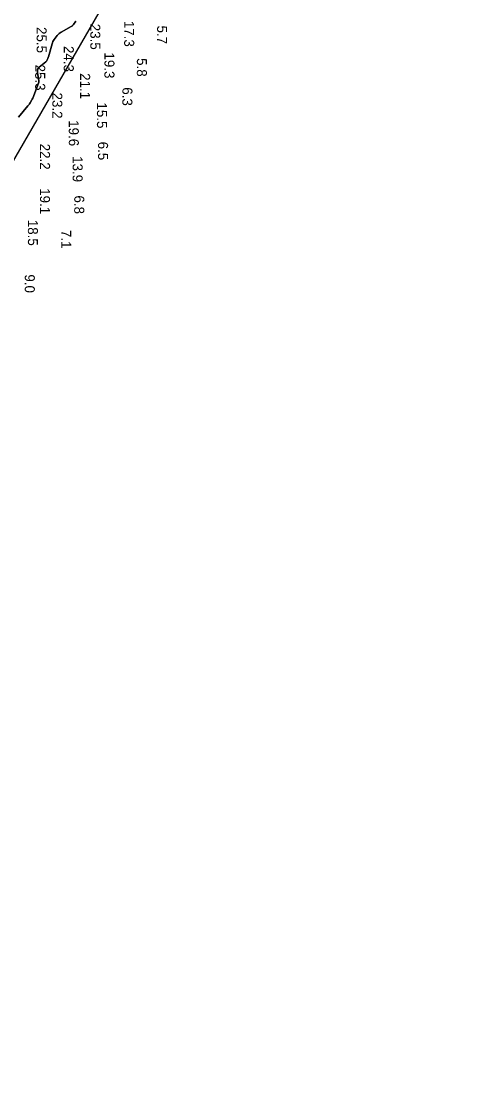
# Model space of a CAD drawing. Extents: x 1178573 to 1187098, y 693282 to 751751.
# Drawn here: x 1183549 to 1184124, y 746025 to 747374 of the extents above; entities that cross this region are included whole.
import ezdxf

# ---------------------------------------------------------------- set-up
doc = ezdxf.new("R2010")
doc.units = 0
for name, color, linetype in [('G-ANNO-PATT', 7, 'Continuous'), ('V-HYDS-MAJR', 7, 'Continuous'), ('V-HYDS-SOUN', 7, 'Continuous')]:
    doc.layers.add(name, color=color, linetype=linetype)

msp = doc.modelspace()

# ---------------------------------------------------------------- linework, layer by layer
at = {"layer": 'G-ANNO-PATT'}
msp.add_line((1182755.9, 745845.2), (1184123.8, 748210), dxfattribs=at)
msp.add_lwpolyline([(1183617.2, 747373.9), (1183614.2, 747369.8), (1183613.6, 747369), (1183612.9, 747368.3), (1183612.2, 747367.7), (1183611.3, 747367.2), (1183598.9, 747360.4), (1183597.5, 747359.5), (1183596.3, 747358.6), (1183595.2, 747357.5), (1183594.1, 747356.3), (1183590.3, 747351.2), (1183589.4, 747349.9), (1183588.6, 747348.5), (1183588, 747347.1), (1183587.5, 747345.6), (1183582.9, 747329.4), (1183582.7, 747328.8), (1183582.6, 747328.3), (1183582.3, 747327.7), (1183582.1, 747327.2), (1183581, 747325), (1183580.8, 747324.5), (1183580.4, 747324.1), (1183580, 747323.6), (1183579.6, 747323.2), (1183571.5, 747316.4), (1183570.2, 747315), (1183569.4, 747313.5), (1183569.1, 747311.9), (1183569.2, 747310), (1183570.6, 747301.9), (1183570.8, 747299.9), (1183570.8, 747298), (1183570.5, 747296.1), (1183569.9, 747294.2), (1183564.2, 747279.6), (1183563.8, 747278.5), (1183563.3, 747277.5), (1183562.8, 747276.5), (1183562.3, 747275.5), (1183560, 747271.7), (1183559.4, 747270.7), (1183558.7, 747269.8), (1183558.1, 747268.9), (1183557.4, 747268), (1183545.7, 747253.9)], dxfattribs=at)
at = {"layer": 'V-HYDS-MAJR'}
msp.add_lwpolyline([(1183545.7, 747253.9), (1183557.4, 747268), (1183558.1, 747268.9), (1183558.7, 747269.8), (1183559.4, 747270.7), (1183560, 747271.7), (1183562.3, 747275.5), (1183562.8, 747276.5), (1183563.3, 747277.5), (1183563.8, 747278.5), (1183564.2, 747279.6), (1183569.9, 747294.2), (1183570.5, 747296.1), (1183570.8, 747298), (1183570.8, 747299.9), (1183570.6, 747301.9), (1183569.2, 747310), (1183569.1, 747311.9), (1183569.4, 747313.5), (1183570.2, 747315), (1183571.5, 747316.4), (1183579.6, 747323.2), (1183580, 747323.6), (1183580.4, 747324.1), (1183580.8, 747324.5), (1183581, 747325), (1183582.1, 747327.2), (1183582.3, 747327.7), (1183582.6, 747328.3), (1183582.7, 747328.8), (1183582.9, 747329.4), (1183587.5, 747345.6), (1183588, 747347.1), (1183588.6, 747348.5), (1183589.4, 747349.9), (1183590.3, 747351.2), (1183594.1, 747356.3), (1183595.2, 747357.5), (1183596.3, 747358.6), (1183597.5, 747359.5), (1183598.9, 747360.4), (1183611.3, 747367.2), (1183612.2, 747367.7), (1183612.9, 747368.3), (1183613.6, 747369), (1183614.2, 747369.8), (1183617.2, 747373.9)], dxfattribs=at)

# ---------------------------------------------------------------- texts
at = {"layer": 'V-HYDS-SOUN'}
for s, p in [('23.5 ', (1183635.4, 747370.8)), ('17.3 ', (1183677.8, 747374.5)), ('5.7', (1183719, 747368.6)), ('25.5 ', (1183568.2, 747366.7)), ('24.3 ', (1183602.2, 747343)), ('19.3 ', (1183653.1, 747334.9)), ('5.8', (1183693.7, 747327.8)), ('25.3 ', (1183566.4, 747319.7)), ('21.1 ', (1183622.7, 747309)), ('6.3', (1183675.6, 747291.3)), ('23.2 ', (1183587.9, 747284.7)), ('15.5 ', (1183643.7, 747272.3)), ('19.6 ', (1183608.5, 747250.1)), ('22.2 ', (1183572.5, 747220.7)), ('6.5', (1183645.1, 747223.2)), ('13.9 ', (1183613.3, 747205.1)), ('19.1 ', (1183572.4, 747165)), ('6.8', (1183615.3, 747155.9)), ('18.5 ', (1183557.3, 747125.4)), ('7.1', (1183599, 747112.7)), ('9.0', (1183553.4, 747057.1))]:
    msp.add_text(s, height=12.5, rotation=270, dxfattribs=at).set_placement(p)

doc.saveas('drawing.dxf')
